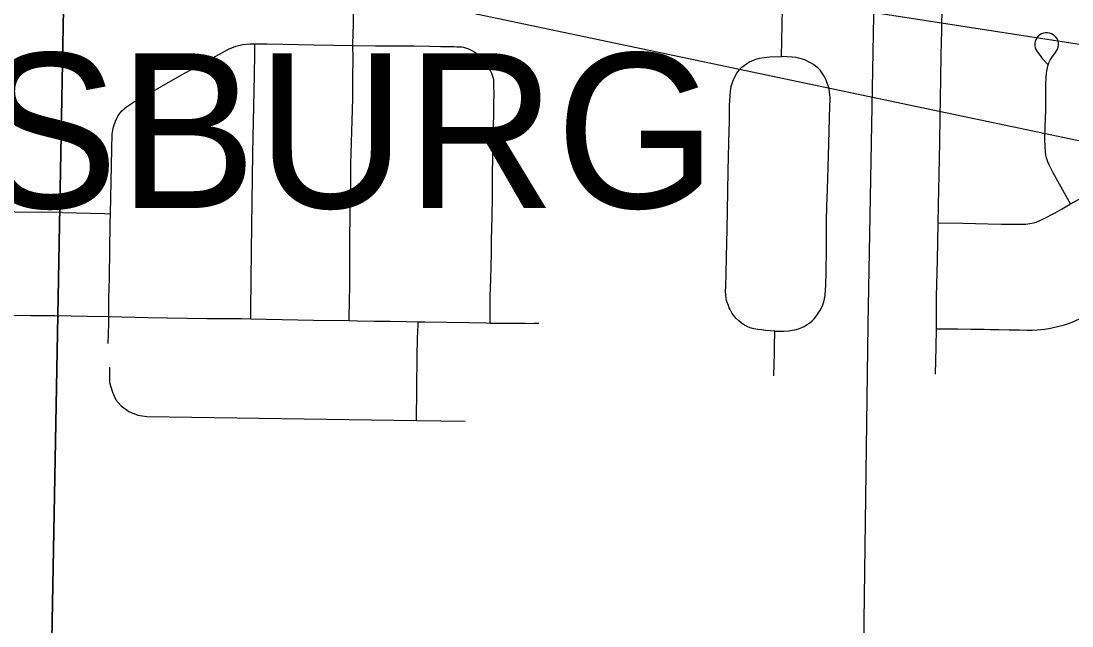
# Model space of a CAD drawing. Extents: x 0 to 34, y 0 to 22.
# Drawn here: x 4.409 to 5.051, y 15.537 to 15.907 of the extents above; entities that cross this region are included whole.
import ezdxf

# ---------------------------------------------------------------- set-up
doc = ezdxf.new("R2010")
doc.units = 0
for name, color, linetype in [('GM_X_Corporation', 7, 'Continuous'), ('GM_X_Corporation_Text', 7, 'Continuous'), ('GM_X_Minor_River', 7, 'Continuous'), ('GM_X_Township_Road', 7, 'Continuous'), ('SH_Text', 7, 'Continuous')]:
    doc.layers.add(name, color=color, linetype=linetype)

msp = doc.modelspace()

# ---------------------------------------------------------------- linework, layer by layer
at = {"layer": 'GM_X_Corporation'}
for points in [[(3.42156, 15.95047), (4.43539, 15.94772), (4.41668, 14.93339), (3.40873, 14.94631)], [(4.43539, 15.94772), (5.45089, 15.93126), (5.42802, 14.91887), (4.41668, 14.93339)]]:
    msp.add_lwpolyline(points, close=True, dxfattribs=at)
at = {"layer": 'GM_X_Minor_River'}
msp.add_lwpolyline([(4.98588, 17.76947), (4.9787, 17.56607), (4.96999, 17.29932), (4.96524, 17.16538), (4.95657, 16.93205), (4.9509, 16.75638), (4.94055, 16.39518), (4.9347, 16.1774), (4.93025, 15.92165), (4.9265, 15.72131), (4.92336, 15.4796), (4.92222, 15.27619), (4.92282, 15.17713), (4.92051, 14.91302), (4.91908, 14.60032), (4.91777, 14.44208)], dxfattribs=at)
at = {"layer": 'GM_X_Township_Road'}
msp.add_line((4.87369, 15.88533), (4.87443, 15.91471), dxfattribs=at)
for points in [[(4.96952, 15.78345), (4.96976, 15.79439), (4.97024, 15.81322), (4.97056, 15.83297), (4.9708, 15.8481), (4.97112, 15.87163), (4.97136, 15.88652), (4.97176, 15.90133), (4.97193, 15.91696), (4.97249, 15.93809), (4.97257, 15.94115)], [(4.43407, 15.78982), (4.40529, 15.79009), (4.40221, 15.79029), (4.40036, 15.79132), (4.39933, 15.79235), (4.39851, 15.7944), (4.39789, 15.79666), (4.39748, 15.80036), (4.39728, 15.80303), (4.39691, 15.82828), (4.398, 15.88073), (4.3983, 15.90805), (4.39812, 15.93584)], [(4.61173, 15.89206), (4.61172, 15.89297), (4.61208, 15.90539), (4.61207, 15.91435)], [(5.05055, 15.79518), (5.04968, 15.7967), (5.04477, 15.80538), (5.0398, 15.81414), (5.03759, 15.8186), (5.03663, 15.8209), (5.03586, 15.82327), (5.03544, 15.82507), (5.03514, 15.82691), (5.03489, 15.83001), (5.03481, 15.835), (5.03504, 15.84267), (5.03534, 15.85242), (5.03537, 15.863), (5.03541, 15.86799), (5.03567, 15.87296), (5.03605, 15.87668), (5.03632, 15.87852), (5.03678, 15.88033), (5.03721, 15.88149), (5.03806, 15.88315), (5.03909, 15.88471), (5.04134, 15.8877), (5.042, 15.88875), (5.04253, 15.88987), (5.04292, 15.89106), (5.04315, 15.89228), (5.04314, 15.89352), (5.04289, 15.89474), (5.04243, 15.89589), (5.04176, 15.89694), (5.04091, 15.89785), (5.03992, 15.8986), (5.03882, 15.89918), (5.03764, 15.89958), (5.03641, 15.89979), (5.03516, 15.89979), (5.03394, 15.89959), (5.03276, 15.89917), (5.03168, 15.89855), (5.03073, 15.89776), (5.02992, 15.8968), (5.0293, 15.89572), (5.02888, 15.89456), (5.02866, 15.89333), (5.02865, 15.89208), (5.02886, 15.89086), (5.02928, 15.88968), (5.02988, 15.88859), (5.03109, 15.88699), (5.03194, 15.88587), (5.03322, 15.88422), (5.03439, 15.88283), (5.03642, 15.8807)], [(4.47758, 15.85736), (4.48247, 15.86006), (4.50725, 15.8743), (4.52414, 15.88358), (4.53559, 15.88985), (4.54021, 15.89168), (4.54444, 15.8927), (4.54876, 15.89314), (4.55184, 15.89313)], [(4.54928, 15.72487), (4.54934, 15.73062), (4.54968, 15.76663), (4.55061, 15.82622), (4.55146, 15.87402), (4.55172, 15.88707), (4.55184, 15.89313)], [(4.55184, 15.89313), (4.55933, 15.89308), (4.58793, 15.89259), (4.61173, 15.89206)], [(4.60943, 15.7239), (4.60946, 15.7256), (4.60962, 15.73581), (4.6098, 15.74495), (4.60992, 15.75672), (4.60974, 15.77273), (4.61002, 15.78934), (4.61032, 15.79857), (4.61034, 15.80498), (4.61036, 15.80975), (4.61052, 15.81975), (4.61137, 15.85264), (4.61159, 15.86008), (4.61156, 15.87187), (4.61179, 15.88428), (4.61173, 15.89206)], [(4.61173, 15.89206), (4.62562, 15.89183), (4.63677, 15.89191), (4.64917, 15.89182), (4.65848, 15.89175), (4.66529, 15.89157), (4.66715, 15.8915), (4.67092, 15.89156), (4.67338, 15.89143), (4.67515, 15.89136), (4.67614, 15.89136), (4.67819, 15.89119), (4.67926, 15.89103), (4.68063, 15.89071), (4.68238, 15.8901), (4.68405, 15.88927), (4.68618, 15.88798), (4.68769, 15.88691), (4.6893, 15.8856), (4.69119, 15.88379)], [(4.86965, 15.71728), (4.86389, 15.71773), (4.86144, 15.71806), (4.85937, 15.71833), (4.85685, 15.71883), (4.85468, 15.71945), (4.85285, 15.72013), (4.85123, 15.72109), (4.84935, 15.72232), (4.84762, 15.7237), (4.84589, 15.72538), (4.84456, 15.72696), (4.84367, 15.7282), (4.84299, 15.72939), (4.84234, 15.73051), (4.84179, 15.73166), (4.84127, 15.73304), (4.84071, 15.73451), (4.84021, 15.73603), (4.83985, 15.73745), (4.8397, 15.73923), (4.83956, 15.74201), (4.83963, 15.74458), (4.83991, 15.75242), (4.84015, 15.76262), (4.84054, 15.78001), (4.84092, 15.80254), (4.84118, 15.8156), (4.84138, 15.82379), (4.84161, 15.83277), (4.84179, 15.83986), (4.84192, 15.84547), (4.84203, 15.85117), (4.84201, 15.85559), (4.84215, 15.85823), (4.84229, 15.86137), (4.84258, 15.86408), (4.84307, 15.86707), (4.84357, 15.86892), (4.84421, 15.87071), (4.84521, 15.87292), (4.84649, 15.87506), (4.84784, 15.877), (4.84949, 15.87874), (4.85083, 15.87991), (4.85226, 15.88097), (4.85379, 15.8819), (4.85594, 15.88297), (4.85817, 15.88382), (4.86039, 15.88433), (4.86289, 15.88476), (4.86659, 15.88505), (4.87369, 15.88533)], [(4.86965, 15.71728), (4.87499, 15.7174), (4.87829, 15.71761), (4.88026, 15.71786), (4.88199, 15.71811), (4.88421, 15.71877), (4.88626, 15.71951), (4.88766, 15.72017), (4.88955, 15.72132), (4.89087, 15.72231), (4.89252, 15.72362), (4.89375, 15.72494), (4.89514, 15.72675), (4.89621, 15.72831), (4.89712, 15.72971), (4.89802, 15.73128), (4.89901, 15.7335), (4.89966, 15.73531), (4.90008, 15.73704), (4.90049, 15.73918), (4.90073, 15.74255), (4.90089, 15.74535), (4.901, 15.7539), (4.90121, 15.7673), (4.90121, 15.77142), (4.90126, 15.785), (4.90152, 15.79338), (4.90185, 15.80423), (4.90247, 15.82459), (4.90335, 15.85522), (4.90349, 15.85868), (4.90342, 15.86028), (4.90315, 15.86347), (4.90282, 15.86561), (4.90228, 15.86748), (4.90166, 15.86914), (4.901, 15.87095), (4.89985, 15.87325), (4.89862, 15.87514), (4.8973, 15.87696), (4.89601, 15.87834), (4.89458, 15.87951), (4.89335, 15.8804), (4.89187, 15.88131), (4.88989, 15.88238), (4.88841, 15.88304), (4.88669, 15.88369), (4.88488, 15.88419), (4.88262, 15.88466), (4.88019, 15.88501), (4.87696, 15.88519), (4.87369, 15.88533)], [(4.69554, 15.72231), (4.69556, 15.7243), (4.69563, 15.73296), (4.69565, 15.7388), (4.69601, 15.74889), (4.69629, 15.75751), (4.69652, 15.76462), (4.69639, 15.77145), (4.69665, 15.78179), (4.69675, 15.7859), (4.69686, 15.79041), (4.69701, 15.79669), (4.69713, 15.80121), (4.69707, 15.80742), (4.69699, 15.81426), (4.69721, 15.82295), (4.69722, 15.82792), (4.69734, 15.83226), (4.69757, 15.84283), (4.69785, 15.85028), (4.69792, 15.85648), (4.69811, 15.8627), (4.69795, 15.86685), (4.69794, 15.86957), (4.69777, 15.87137), (4.69732, 15.87318), (4.69668, 15.87493), (4.69589, 15.87661), (4.69465, 15.87877), (4.69119, 15.88379)], [(4.46343, 15.78918), (4.46424, 15.82873), (4.4646, 15.83804), (4.4653, 15.84233), (4.46645, 15.84587), (4.46817, 15.84917), (4.47047, 15.85209), (4.47325, 15.85456), (4.47758, 15.85736)], [(4.96952, 15.78345), (4.97114, 15.78351), (4.9847, 15.78339), (5.00022, 15.78291), (5.00828, 15.78285), (5.01506, 15.78271), (5.02069, 15.78275), (5.02311, 15.78284), (5.0255, 15.78312), (5.02784, 15.7836), (5.02955, 15.7841), (5.03124, 15.78473), (5.03399, 15.78603), (5.04113, 15.78972), (5.0454, 15.7922), (5.05055, 15.79518)], [(5.05055, 15.79518), (5.05846, 15.79942)], [(4.43407, 15.78982), (4.45977, 15.78931), (4.46343, 15.78918)], [(4.46251, 15.72629), (4.46245, 15.73806), (4.4626, 15.74302), (4.4629, 15.75046), (4.46331, 15.78338), (4.46343, 15.78918)], [(4.96855, 15.71879), (4.96863, 15.73862), (4.96911, 15.76066), (4.96952, 15.78345)], [(4.96855, 15.71879), (4.98156, 15.71873), (4.9895, 15.71861), (4.99774, 15.71849), (5.0016, 15.71842), (5.0067, 15.71833), (5.01303, 15.71822), (5.0192, 15.7181), (5.02385, 15.71799), (5.02699, 15.71794), (5.03013, 15.71816), (5.0345, 15.71863), (5.03823, 15.71922), (5.04254, 15.72013), (5.0468, 15.72127), (5.0504, 15.72244), (5.05334, 15.7236), (5.05676, 15.72523), (5.06338, 15.72877), (5.07798, 15.7371), (5.09856, 15.74873), (5.11211, 15.75633), (5.11324, 15.75697)], [(4.32303, 15.72795), (4.35691, 15.72764), (4.37742, 15.72748), (4.39172, 15.72723), (4.41473, 15.72688), (4.4295, 15.72692), (4.4495, 15.7265), (4.46251, 15.72629)], [(4.46212, 15.70985), (4.46243, 15.72209), (4.46251, 15.72629)], [(4.46251, 15.72629), (4.48639, 15.72572), (4.52239, 15.72515), (4.54349, 15.725), (4.54928, 15.72487)], [(4.54928, 15.72487), (4.58753, 15.72398), (4.60943, 15.7239)], [(4.60943, 15.7239), (4.61453, 15.72373), (4.62468, 15.72354), (4.63434, 15.72336), (4.64449, 15.72317), (4.65156, 15.72304)], [(4.65057, 15.66259), (4.65107, 15.70191), (4.65129, 15.71306), (4.65151, 15.72119), (4.65156, 15.72304)], [(4.65156, 15.72304), (4.65561, 15.72295), (4.66866, 15.72291), (4.68233, 15.7226), (4.6929, 15.72242), (4.69554, 15.72231)], [(4.69554, 15.72231), (4.70407, 15.72225), (4.70978, 15.72221), (4.71284, 15.72218), (4.71713, 15.72215), (4.72023, 15.72209), (4.72279, 15.72218), (4.72533, 15.72226)], [(4.96799, 15.69099), (4.96823, 15.70752), (4.96855, 15.71879)], [(4.86916, 15.69006), (4.86933, 15.69721), (4.86946, 15.7033), (4.86956, 15.70807), (4.86965, 15.71728)], [(4.46278, 15.69534), (4.46297, 15.68584), (4.46472, 15.68003), (4.46685, 15.67538), (4.46995, 15.6717), (4.4746, 15.66821), (4.48022, 15.66588), (4.48565, 15.66511), (4.65057, 15.66259), (4.68042, 15.6622)]]:
    msp.add_lwpolyline(points, dxfattribs=at)
at = {"layer": 'SH_Text'}
msp.add_lwpolyline([(3.99293, 16.05737), (9.3797, 15.22429), (9.3797, 14.92419)], close=True, dxfattribs=at)

# ---------------------------------------------------------------- texts
at = {"layer": 'GM_X_Corporation_Text'}
msp.add_text('PERRYSBURG', height=0.094697, rotation=0.00001, dxfattribs=at).set_placement((3.94757, 15.79266))

doc.saveas('drawing.dxf')
